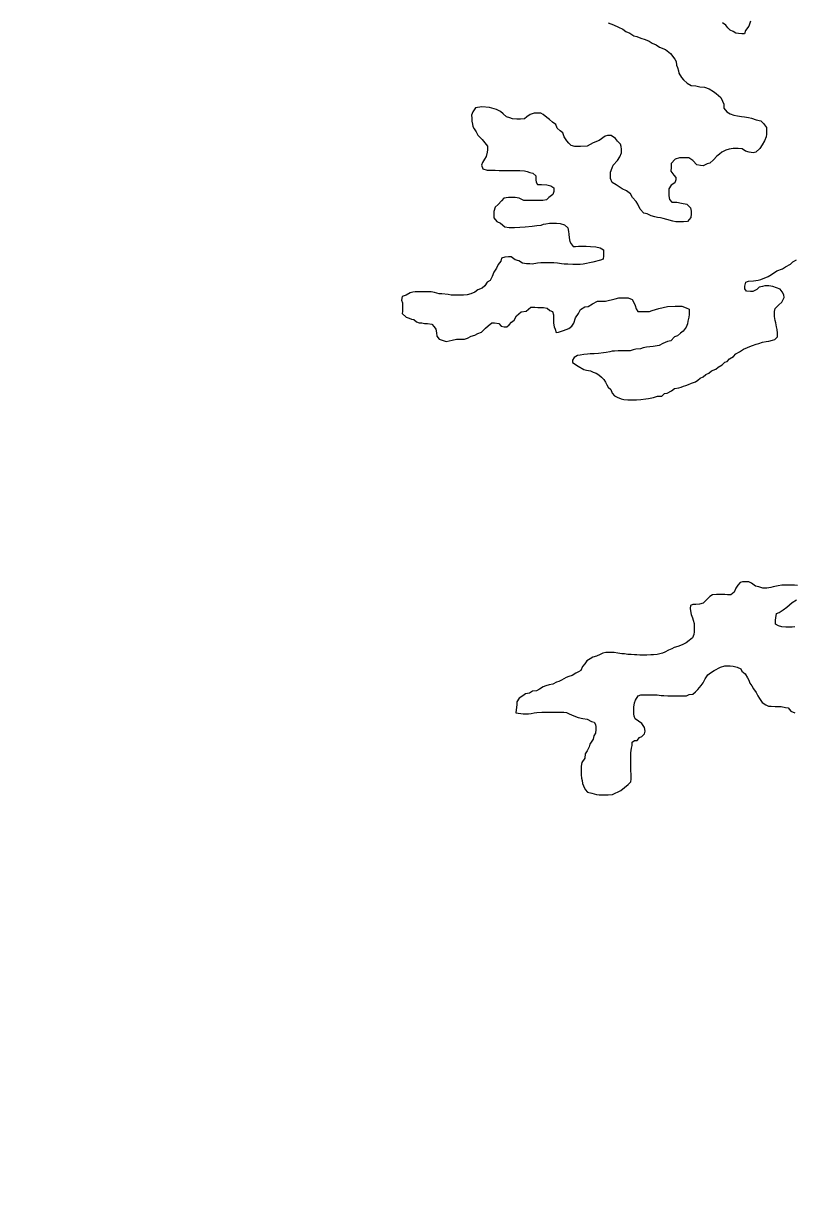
# Model space of a CAD drawing. Extents: x -1643653 to 4543381, y 1624270 to 13878484.
# Drawn here: x 587242 to 588518, y 8906756 to 8908710 of the extents above; entities that cross this region are included whole.
import ezdxf

# ---------------------------------------------------------------- set-up
doc = ezdxf.new("R2010")
doc.units = 0
doc.header["$LTSCALE"] = 160
doc.layers.add('6', color=7, linetype='Continuous', lineweight=13)
doc.layers.add('60', color=7, linetype='Continuous', lineweight=13)

msp = doc.modelspace()

# ---------------------------------------------------------------- linework, layer by layer
at = {"layer": '6'}
for points in [[(588209.8, 8908711.3), (588218.8, 8908708.2), (588227.2, 8908704.2), (588234.2, 8908701.1), (588239.2, 8908697.1), (588245.7, 8908694.1), (588252.6, 8908690), (588257.6, 8908689), (588264.1, 8908685.9), (588271.1, 8908683.9), (588278.1, 8908680.8), (588282.6, 8908677.8), (588289.5, 8908674.7), (588295, 8908671.2), (588305, 8908667.1), (588313, 8908660.3), (588320.4, 8908651.3), (588322.4, 8908647.3), (588323.4, 8908641.3), (588324.8, 8908637.3), (588326.3, 8908631.8), (588327.3, 8908627.8), (588331.2, 8908620.7), (588334.7, 8908616.7), (588340.6, 8908611.7), (588347.6, 8908607.6), (588355.1, 8908607.1), (588361.6, 8908605.5), (588369.6, 8908605), (588377.1, 8908601.9), (588384.6, 8908597.8), (588389, 8908594.3), (588396.5, 8908587.8), (588399.4, 8908581.7), (588401.4, 8908576.7), (588401.8, 8908570.2), (588406.8, 8908563.7), (588412.3, 8908560.6), (588418.3, 8908558.6), (588424.3, 8908557.5), (588430.8, 8908556.5), (588435.8, 8908555.4), (588442.2, 8908554.4), (588447.2, 8908553.4), (588455.2, 8908550.8), (588462.7, 8908548.8), (588467.2, 8908544.7), (588472.1, 8908538.2), (588472.1, 8908534.2), (588472.1, 8908527.2), (588471.5, 8908522.7), (588469, 8908516.2), (588464.9, 8908509.2), (588461.4, 8908503.2), (588454.8, 8908497.2)], [(588446, 8908714.1), (588442.9, 8908706.1), (588437.3, 8908698.6), (588435.8, 8908693.1), (588431.3, 8908693.2), (588425.8, 8908693.7), (588421.3, 8908694.2), (588416.8, 8908696.8), (588412.3, 8908699.3), (588408.4, 8908703.3), (588404.9, 8908707.4), (588399.4, 8908711.4)], [(587990.2, 8908570.4), (587986, 8908563.7), (587983.4, 8908558.5), (587984.3, 8908553.3), (587984.3, 8908548.5), (587985.2, 8908543.7), (587986, 8908539.8), (587987.8, 8908535.8), (587991.3, 8908531), (587993.8, 8908525.3), (588001.3, 8908518.3), (588005.7, 8908512.7), (588010.2, 8908507.2), (588010.2, 8908501.2), (588009.6, 8908497.2), (588008.1, 8908490.2), (588005, 8908485.7), (588002, 8908480.2), (588000, 8908475.7), (588002.4, 8908469.7), (588009.4, 8908467.6), (588016.4, 8908467.1), (588022.9, 8908467.1), (588029.4, 8908467), (588036.4, 8908467), (588045.4, 8908466.9), (588052.4, 8908466.9), (588059.4, 8908466.8), (588063.4, 8908466.8), (588071.4, 8908466.2), (588075.9, 8908465.2), (588080.4, 8908463.7), (588085.4, 8908462.1), (588090.4, 8908458.1), (588090.3, 8908451.6), (588090.8, 8908447.6), (588092.8, 8908443.6), (588099.3, 8908443.5), (588108.3, 8908442.9), (588115.2, 8908441.4), (588119.7, 8908437.9), (588119.7, 8908431.9), (588118.1, 8908426.9), (588111.6, 8908421.9), (588107.6, 8908418.4), (588101.6, 8908417), (588093.1, 8908417), (588084.1, 8908417.1), (588075.1, 8908417.1), (588070.5, 8908417.2), (588062.6, 8908420.7), (588056.1, 8908422.3), (588050.1, 8908422.3), (588044.6, 8908422.3), (588037.1, 8908420.9), (588033.5, 8908416.4), (588028, 8908410.4), (588022.9, 8908406), (588020.4, 8908399), (588020.8, 8908393.5), (588020.8, 8908388.5), (588025.3, 8908382.4), (588031.7, 8908379.4), (588038.7, 8908373.3), (588046.2, 8908372.3), (588050.2, 8908372.2), (588054.7, 8908372.2), (588063.7, 8908372.7), (588072.7, 8908373.6), (588084.2, 8908374.5), (588091.7, 8908375.5), (588098.8, 8908376.4), (588102.8, 8908377.9), (588106.8, 8908378.4), (588112.8, 8908379.3), (588117.3, 8908379.3), (588124.3, 8908379.3), (588130.3, 8908379.2), (588137.8, 8908376.7), (588143.2, 8908372.1), (588144.2, 8908365.6), (588144.7, 8908361.6), (588145.6, 8908355.1), (588146.6, 8908349.1), (588148.5, 8908345.1), (588152, 8908341), (588156, 8908341), (588161, 8908341.5), (588165, 8908341.4), (588173.5, 8908341.4), (588180.5, 8908340.8), (588189.5, 8908340.3), (588196.5, 8908338.7), (588202.5, 8908335.2), (588202.5, 8908331.2), (588202.4, 8908325.2), (588201.9, 8908319.7), (588197.3, 8908318.2), (588184.8, 8908314.8), (588168.8, 8908311.4), (588163.8, 8908310.9)], [(588087.2, 8908562), (588080.7, 8908559.8), (588075, 8908555.9), (588071.2, 8908552.2), (588064.7, 8908551.7), (588058.7, 8908551.7), (588051.7, 8908552.3), (588046.8, 8908553.8), (588041.8, 8908555.4), (588035.8, 8908560.4), (588031.8, 8908564.4), (588024.8, 8908568), (588013.5, 8908571.1), (588000.9, 8908572.4), (587990.2, 8908570.4)], [(588454.8, 8908497.2), (588450.3, 8908496.3), (588443.8, 8908497.3), (588437.3, 8908498.9), (588431.8, 8908502.4), (588425.4, 8908503.4), (588417.3, 8908503.5), (588410.3, 8908502), (588404.8, 8908500.6), (588398.3, 8908497.1), (588394.3, 8908494.1), (588390.2, 8908490.7), (588384.7, 8908484.7), (588378.2, 8908479.2), (588374.1, 8908477.8), (588367.6, 8908474.3), (588363.1, 8908474.8), (588356.6, 8908476.4), (588350.2, 8908483.4), (588343.7, 8908487.5), (588336.7, 8908487.5), (588328.2, 8908487.6), (588321.2, 8908485.6), (588314.1, 8908478.6), (588314.1, 8908471.6), (588314, 8908465.6), (588318.5, 8908459.1), (588321.9, 8908455.1), (588321.9, 8908451.1), (588320.4, 8908446.6), (588314.3, 8908442.6), (588310.3, 8908436.6), (588310.3, 8908432.1), (588310.2, 8908425.1), (588311.7, 8908418.6), (588315.6, 8908414.5), (588323.6, 8908414.5), (588331.6, 8908412.9), (588340.1, 8908410.9), (588346.6, 8908404.8), (588347.5, 8908399.3), (588347.5, 8908394.8), (588347, 8908388.8), (588341.4, 8908382.3), (588334.9, 8908381.9), (588329.9, 8908381.9), (588321.9, 8908382), (588316.9, 8908383), (588307.4, 8908385.6), (588300.9, 8908387.1), (588296.4, 8908388.6), (588291.5, 8908388.9), (588287.1, 8908390), (588281.1, 8908391.5), (588274.7, 8908395.1), (588269.2, 8908396.1), (588262.7, 8908402.7), (588259.3, 8908411.2), (588256.3, 8908415.2), (588250.3, 8908422.3), (588246.9, 8908428.3), (588240.4, 8908432.9), (588233.4, 8908436.4), (588223, 8908443), (588216.5, 8908447.1), (588213.6, 8908453.6), (588213.6, 8908460.1), (588214.1, 8908464.1), (588216.7, 8908471.1), (588218.2, 8908475.6), (588225.3, 8908483.5), (588229.3, 8908489.5), (588231.9, 8908496), (588231.9, 8908502), (588231.5, 8908506.5), (588230.5, 8908510.6), (588225.5, 8908515.6), (588222.1, 8908519.6), (588215.1, 8908524.7), (588209.1, 8908524.7), (588205.1, 8908523.7), (588195, 8908516.3), (588185, 8908512.8), (588175, 8908506.9), (588164.4, 8908506.5), (588154.9, 8908506.5), (588148.5, 8908508.1), (588145, 8908512.1), (588141.5, 8908516.1), (588137.1, 8908522.7), (588135.1, 8908529.2), (588130.6, 8908532.7), (588125.6, 8908536.7), (588123, 8908542.8), (588117.8, 8908546.7), (588113, 8908551.1), (588108.6, 8908554.6), (588102.5, 8908559.4), (588098.6, 8908561.6), (588092.5, 8908562), (588087.2, 8908562)], [(588163.8, 8908310.9), (588157.3, 8908310.9), (588151.3, 8908311), (588143.3, 8908311.5), (588137.3, 8908311.6), (588132.8, 8908312.1), (588125.8, 8908313.2), (588119.8, 8908313.7), (588114.3, 8908313.7), (588110.3, 8908313.8), (588104.3, 8908313.8), (588098.3, 8908313.8), (588092.8, 8908313.4), (588084.2, 8908311.9), (588080.2, 8908312), (588074.8, 8908312), (588067.8, 8908313.5), (588061.8, 8908317.1), (588055.8, 8908319.1), (588049.3, 8908323.7), (588044.8, 8908323.7), (588038.8, 8908323.2), (588033.3, 8908321.8), (588032.3, 8908316.8), (588027.7, 8908311.3), (588024.7, 8908305.3), (588020.6, 8908298.3), (588017.6, 8908291.3), (588014.5, 8908284.8), (588009.5, 8908281.9), (588005.4, 8908275.9), (588001.4, 8908271.9), (587993.9, 8908269), (587989.3, 8908265.5), (587982.3, 8908262.5), (587976.3, 8908260.6), (587970.3, 8908260.1), (587966.3, 8908260.1), (587962.3, 8908260.2), (587957.8, 8908260.2), (587953.8, 8908260.2), (587949.8, 8908260.2), (587944.8, 8908261.3), (587934.2, 8908262.6), (587929.8, 8908262.6), (587922.3, 8908264.7), (587916.8, 8908265.7), (587910.8, 8908265.7), (587906.8, 8908265.8), (587902.3, 8908265.8), (587895.8, 8908265.8), (587890.2, 8908265.9), (587886.2, 8908265.4), (587882.2, 8908263.9), (587875.2, 8908260.4), (587868.7, 8908258), (587867.6, 8908252), (587869.1, 8908247.5), (587869.1, 8908241), (587869, 8908237), (587869, 8908233), (587868.5, 8908229.8)], [(588475.3, 8908291.3), (588480.8, 8908294.8), (588489.3, 8908300.7), (588498.9, 8908304.2), (588503.9, 8908307.2), (588511.9, 8908311.6), (588516, 8908315.6), (588522, 8908319.1)], [(588160, 8908142.7), (588169.5, 8908137.1), (588174, 8908136.1), (588180.5, 8908135), (588184.9, 8908133), (588189.9, 8908131), (588194.4, 8908128.4), (588198.9, 8908124.4), (588202.8, 8908120.4), (588205.3, 8908116.3), (588207.8, 8908111.8), (588210.2, 8908107.8), (588214.2, 8908103.8), (588216.7, 8908097.8), (588220.2, 8908093.7), (588224.6, 8908091.2), (588231.6, 8908088.6), (588236.1, 8908087.6), (588242.6, 8908087.1), (588246.6, 8908087), (588253.1, 8908087), (588257.1, 8908087), (588264.1, 8908087.4), (588272.1, 8908088.4), (588276.6, 8908089.3), (588285.2, 8908090.8), (588291.7, 8908093.2), (588298.7, 8908093.2), (588303.2, 8908097.2), (588307.7, 8908098.2), (588314.8, 8908102.1), (588319.8, 8908105.6), (588326.8, 8908107), (588330.8, 8908108), (588334.8, 8908109.5), (588338.8, 8908110.5), (588343.3, 8908112.4), (588347.9, 8908114.4), (588354.4, 8908116.9), (588358.4, 8908119.3), (588362.4, 8908122.8), (588367.5, 8908124.8), (588372, 8908128.8), (588377, 8908131.2), (588381, 8908135.2), (588388.1, 8908137.7), (588392.1, 8908141.2), (588398.6, 8908145.1), (588403.2, 8908149.1), (588407.2, 8908150.6), (588411.2, 8908154.6), (588417.7, 8908158.5), (588421.3, 8908163), (588427.8, 8908166.4), (588434.3, 8908170.9), (588440.9, 8908173.9), (588444.9, 8908175.3), (588448.9, 8908176.8), (588455.4, 8908179.3), (588459.4, 8908180.3), (588465.9, 8908182.2), (588471.9, 8908183.7), (588476, 8908184.2), (588482, 8908185.6), (588486, 8908187.1), (588490.5, 8908191.1), (588490.6, 8908197.6), (588490.1, 8908203.6), (588489.1, 8908208.1), (588487.7, 8908214.6), (588486.7, 8908218.6), (588485.3, 8908225.2), (588485.3, 8908229.2), (588485.3, 8908233.2), (588486.4, 8908238.2), (588492.9, 8908244.1), (588497.5, 8908248.6), (588501.5, 8908256.6), (588501.1, 8908261.1), (588498.1, 8908266.1), (588495.1, 8908270.2), (588488.6, 8908272.7), (588482.6, 8908274.7), (588476.2, 8908275.8), (588469.6, 8908275.8), (588465.6, 8908274.4), (588460.1, 8908273.4), (588456.1, 8908269.9), (588449.6, 8908266.4), (588445.6, 8908266.5), (588439.1, 8908267), (588436.1, 8908271), (588436.6, 8908275.1), (588438.2, 8908282.1), (588442.2, 8908283.5), (588450.7, 8908284), (588458.2, 8908285.4), (588462.7, 8908286.4), (588466.7, 8908287.9), (588471.2, 8908289.8), (588475.3, 8908291.3)], [(587962.8, 8908187.6), (587966.8, 8908187.5), (587972.2, 8908187.5), (587976.8, 8908189), (587982.8, 8908192.4), (587989.3, 8908193.9), (587993.8, 8908196.9), (587999.9, 8908199.3), (588006.9, 8908205.8), (588010.9, 8908209.3), (588017, 8908214.7), (588021.5, 8908214.7), (588029, 8908213.2), (588032.9, 8908209.1), (588037.9, 8908207.6), (588041.9, 8908207.6), (588046, 8908211), (588050, 8908215.5), (588054, 8908219), (588058.1, 8908226), (588062.1, 8908229.5), (588066.1, 8908232.9), (588074.2, 8908233.9), (588081.7, 8908240.3), (588088.2, 8908240.3), (588093.2, 8908239.8), (588097.7, 8908239.7), (588102.7, 8908239.7), (588108.7, 8908238.7), (588113.2, 8908235.1), (588117.7, 8908233.1), (588119.6, 8908227.6), (588119.6, 8908223.6), (588119.6, 8908218.1), (588119.5, 8908214.1), (588120.5, 8908208), (588122, 8908204), (588123.9, 8908198.5), (588127.9, 8908199), (588135.9, 8908201.9), (588140.5, 8908203.4), (588145, 8908204.9), (588149.5, 8908208.8), (588153, 8908213.8), (588156.1, 8908222.8), (588160.7, 8908229.8), (588164.2, 8908236.8), (588171.2, 8908240.8), (588176.8, 8908241.7), (588183.8, 8908245.7), (588192.3, 8908250.1), (588201.8, 8908250.6), (588205.8, 8908250.5), (588209.8, 8908251.5), (588216.9, 8908253), (588221.4, 8908254.4), (588227.4, 8908255.9), (588234.4, 8908255.9), (588238.9, 8908255.8), (588242.9, 8908255.8), (588249.9, 8908253.2), (588252.8, 8908247.2), (588254.8, 8908243.2), (588256.3, 8908237.7), (588259.2, 8908233.2)], [(587868.5, 8908229.8), (587875.3, 8908223.7), (587880.4, 8908222.4), (587884.3, 8908220.8), (587888, 8908220.1), (587892.4, 8908216.1), (587896.9, 8908214.5), (587901.4, 8908214.5), (587905.9, 8908213.5), (587910.4, 8908213.4), (587917.9, 8908212.4), (587921.9, 8908207.8), (587924.4, 8908203.8), (587925.3, 8908197.8), (587926.3, 8908192.3), (587930.2, 8908187.5), (587930.2, 8908187.5), (587930.2, 8908187.5), (587930.2, 8908187.5), (587941.7, 8908183.6), (587941.7, 8908183.6), (587941.7, 8908183.6), (587951.7, 8908185.6), (587958.8, 8908187.6), (587962.8, 8908187.6)], [(588259.2, 8908233.2), (588267.7, 8908233.1), (588273.7, 8908233.1), (588278.2, 8908233.5), (588282.8, 8908235), (588293.8, 8908238.4), (588308.3, 8908241.8), (588320.8, 8908242.3), (588331.8, 8908242.2), (588339.3, 8908239.6), (588344.3, 8908237.1), (588344.3, 8908233.1), (588344.2, 8908228.1), (588343.7, 8908224.1), (588342.1, 8908217.1), (588341.6, 8908212.6), (588339.1, 8908207.1), (588334, 8908200.6), (588330, 8908197.6), (588325, 8908192.7), (588319.9, 8908191.2), (588313.9, 8908184.7), (588308.4, 8908183.8), (588300.8, 8908180.3), (588294.3, 8908176.8), (588284.3, 8908175.4), (588273.3, 8908174), (588267.8, 8908173), (588263.3, 8908171.6), (588255.8, 8908170.6), (588251.2, 8908169.6), (588246.2, 8908168.2), (588239.2, 8908168.2), (588233.2, 8908168.2), (588226.7, 8908168.3), (588220.7, 8908167.8), (588216.7, 8908167.3)], [(588216.7, 8908167.3), (588212.7, 8908166.4), (588206.7, 8908165.4), (588202.2, 8908164.9), (588193.7, 8908163.5), (588186.7, 8908163), (588180.2, 8908163.1), (588175.7, 8908162.6), (588169.7, 8908162.2), (588163.6, 8908161.2), (588159.1, 8908160.2), (588153.6, 8908157.2), (588151.1, 8908152.8), (588151, 8908148.8), (588160, 8908142.7)], [(588523.4, 8907779.3), (588518.4, 8907779.8), (588511.9, 8907779.8), (588505.4, 8907779.9), (588501.4, 8907779.9), (588497.4, 8907779.9), (588491.4, 8907779), (588483.4, 8907777.5), (588479.3, 8907776.1), (588472.8, 8907775.1), (588466.3, 8907775.2), (588459.8, 8907777.2), (588453.8, 8907778.2), (588447.4, 8907783.3), (588442.9, 8907785.3), (588436.4, 8907785.4), (588432.4, 8907785.4), (588428.4, 8907784.4), (588424.8, 8907779.9), (588421.3, 8907774.9), (588418.8, 8907768.4), (588413.2, 8907764), (588407.7, 8907764), (588403.2, 8907764.6), (588399.2, 8907764.6), (588395.2, 8907764.6), (588389.2, 8907764.6), (588382.7, 8907764.2), (588378.2, 8907761.2), (588371.6, 8907754.7), (588367.6, 8907750.3), (588361.1, 8907748.3), (588355.1, 8907747.8), (588350.1, 8907747.9), (588346.1, 8907746.4), (588346, 8907741.4), (588346.5, 8907737.4), (588347.5, 8907731.4), (588349.9, 8907725.8), (588350.9, 8907721.8), (588352.3, 8907716.3), (588352.3, 8907709.8), (588352.2, 8907702.8), (588351.7, 8907698.3), (588349.7, 8907692.8), (588344.1, 8907688.3), (588339.1, 8907684.4), (588332.6, 8907680.9), (588325.5, 8907678.4), (588319.5, 8907676.5), (588315.5, 8907674.5), (588310, 8907672.5), (588304, 8907669.1), (588299.9, 8907667.6), (588295.4, 8907666.1), (588291.4, 8907665.2), (588284.9, 8907664.7), (588280.9, 8907664.7), (588273.9, 8907664.3), (588268.4, 8907664.3), (588262.4, 8907664.3), (588257.4, 8907664.4), (588253.4, 8907664.4), (588247.9, 8907664.9), (588242.4, 8907665), (588236.9, 8907666), (588232.4, 8907666.5), (588225.9, 8907667.6), (588219.9, 8907668.6), (588215.9, 8907668.7), (588211.9, 8907668.7)], [(588519.4, 8907711.2), (588514.9, 8907710.2), (588508.4, 8907710.3), (588504.4, 8907710.3), (588497.9, 8907710.8), (588491.9, 8907712.4), (588487.4, 8907715.4), (588487.4, 8907721.9), (588487.5, 8907725.9), (588489, 8907732.9), (588493, 8907734.9), (588500.1, 8907739.4), (588506.1, 8907743.3), (588510.6, 8907747.3), (588514.7, 8907751.3), (588521.7, 8907755.8)], [(588211.9, 8907668.7), (588205.9, 8907668.7), (588201.4, 8907667.2), (588196.9, 8907665.3), (588190.4, 8907662.3), (588184.3, 8907660.8), (588180.3, 8907657.9), (588174.8, 8907654.9), (588171.2, 8907649.9), (588167.7, 8907645.4), (588164.7, 8907638.4), (588160.7, 8907636.5), (588156.6, 8907634), (588150.1, 8907630.5), (588144.6, 8907628.6), (588140.6, 8907627.1), (588136.6, 8907625.1), (588132.5, 8907622.6), (588128.5, 8907620.2), (588124.5, 8907619.2), (588118.5, 8907616.2), (588112, 8907614.8), (588106.5, 8907613.3), (588102.4, 8907611.8), (588096.4, 8907607.9), (588091.4, 8907604.9), (588084.4, 8907604.4), (588079.8, 8907600.9), (588072.8, 8907600), (588068.8, 8907596.5), (588062.3, 8907592.6), (588058.7, 8907586.6), (588058.7, 8907582.6), (588057.1, 8907568.6)], [(588231.2, 8907439.7), (588243.3, 8907449.7), (588247.3, 8907454.1), (588247.8, 8907458.6), (588247.9, 8907463.2), (588247.9, 8907467.7), (588247.4, 8907471.7), (588247.5, 8907476.2), (588247.5, 8907480.7), (588247.5, 8907484.7), (588247.6, 8907489.2), (588247.6, 8907493.7), (588247.6, 8907498.2), (588247.7, 8907502.2), (588248.2, 8907506.2), (588248.7, 8907510.2), (588249.8, 8907514.7), (588249.8, 8907520.2), (588253.8, 8907522.7), (588257.8, 8907522.7), (588261.9, 8907527.7), (588265.9, 8907529.1), (588269.9, 8907533.6), (588271, 8907538.1), (588270, 8907544.1), (588266, 8907550.7), (588260.1, 8907554.7), (588254.6, 8907558.7), (588253.1, 8907562.8), (588252.7, 8907566.8), (588252.7, 8907571.3), (588252.7, 8907577.8), (588253.8, 8907585.3), (588255.3, 8907589.8), (588259.9, 8907596.8), (588263.9, 8907598.2), (588267.9, 8907598.2), (588271.9, 8907598.2), (588275.9, 8907598.2), (588282.9, 8907598.1), (588286.9, 8907598.1), (588290.9, 8907598.1), (588297.9, 8907597.5), (588302.4, 8907597.5), (588308.9, 8907596.9), (588312.9, 8907596.9), (588319.4, 8907596.9), (588323.4, 8907596.8), (588327.4, 8907596.8), (588332.9, 8907596.8), (588339.9, 8907596.7), (588343.9, 8907598.7), (588350, 8907599.7), (588354.5, 8907603.6), (588358.5, 8907607.1), (588364.1, 8907613.6), (588367.1, 8907618.1), (588370.7, 8907625.1), (588375.2, 8907631.6), (588379.7, 8907635), (588385.8, 8907638.5), (588396.3, 8907644.4), (588403.3, 8907646.4), (588407.3, 8907646.4), (588411.8, 8907646.3), (588416.8, 8907645.8), (588423.8, 8907644.2), (588429.8, 8907641.7), (588431.3, 8907637.7), (588436.7, 8907633.1), (588440.7, 8907626.6), (588443.2, 8907622.6), (588444.6, 8907617.6), (588448.1, 8907613), (588450.6, 8907608.5), (588455, 8907602.5), (588458, 8907596.9), (588460.9, 8907592.4), (588464.9, 8907585.9), (588471.4, 8907581.8), (588475.8, 8907579.8), (588479.9, 8907579.8), (588486.8, 8907579.2), (588491.4, 8907579.2), (588496.4, 8907579.2), (588503.8, 8907577.6), (588508.3, 8907576.6), (588512.3, 8907571.1), (588519.3, 8907568.5)], [(588057.1, 8907568.6), (588069.1, 8907567), (588074.1, 8907566.9), (588078.1, 8907566.9), (588082.6, 8907567.4), (588087.1, 8907568.4), (588091.6, 8907569.3), (588100.1, 8907569.8), (588105.6, 8907569.7), (588109.6, 8907569.7), (588116.6, 8907569.7), (588122.6, 8907569.6), (588129.6, 8907569.6), (588136.6, 8907569.5), (588141.1, 8907569), (588145.6, 8907567), (588153.1, 8907563.4), (588160.1, 8907560.9), (588168.1, 8907559.3), (588175.1, 8907557.8), (588182.5, 8907554.2), (588187, 8907553.2), (588189, 8907549.2), (588189.5, 8907545.2), (588189.4, 8907541.2), (588188.9, 8907535.1), (588186.3, 8907530.2), (588185.3, 8907525.2), (588179.7, 8907516.7), (588178.7, 8907512.2), (588175.2, 8907505.7), (588172.1, 8907500.7), (588171.1, 8907493.7), (588166.5, 8907486.2), (588165.5, 8907480.2), (588165.4, 8907476.2), (588165.4, 8907469.7), (588165.3, 8907465.7), (588165.8, 8907460.2), (588166.8, 8907456.2), (588167.7, 8907451.7), (588169.2, 8907447.7), (588171.7, 8907441.6), (588175.6, 8907437.1), (588183.1, 8907435.5), (588190.6, 8907433.5), (588195.1, 8907433), (588199.1, 8907432.9), (588203.1, 8907432.9), (588210.1, 8907432.9), (588217.1, 8907433.3), (588231.2, 8907439.7)]]:
    msp.add_lwpolyline(points, dxfattribs=at)
at = {"layer": '60', "lineweight": 25}
msp.add_spline([(814781, 9009175.5), (814787.2, 9009173.4), (814796.9, 9009173.4), (814799.4, 9009172.4), (814805.1, 9009174.5), (814805.6, 9009176.5), (814811.7, 9009179.5), (814811.7, 9009179.5), (814801.5, 9009181), (814790.7, 9009181.5), (814784.1, 9009183.1), (814777.4, 9009185.1), (814778.4, 9009175.5)], degree=3, dxfattribs=at)

doc.saveas('drawing.dxf')
